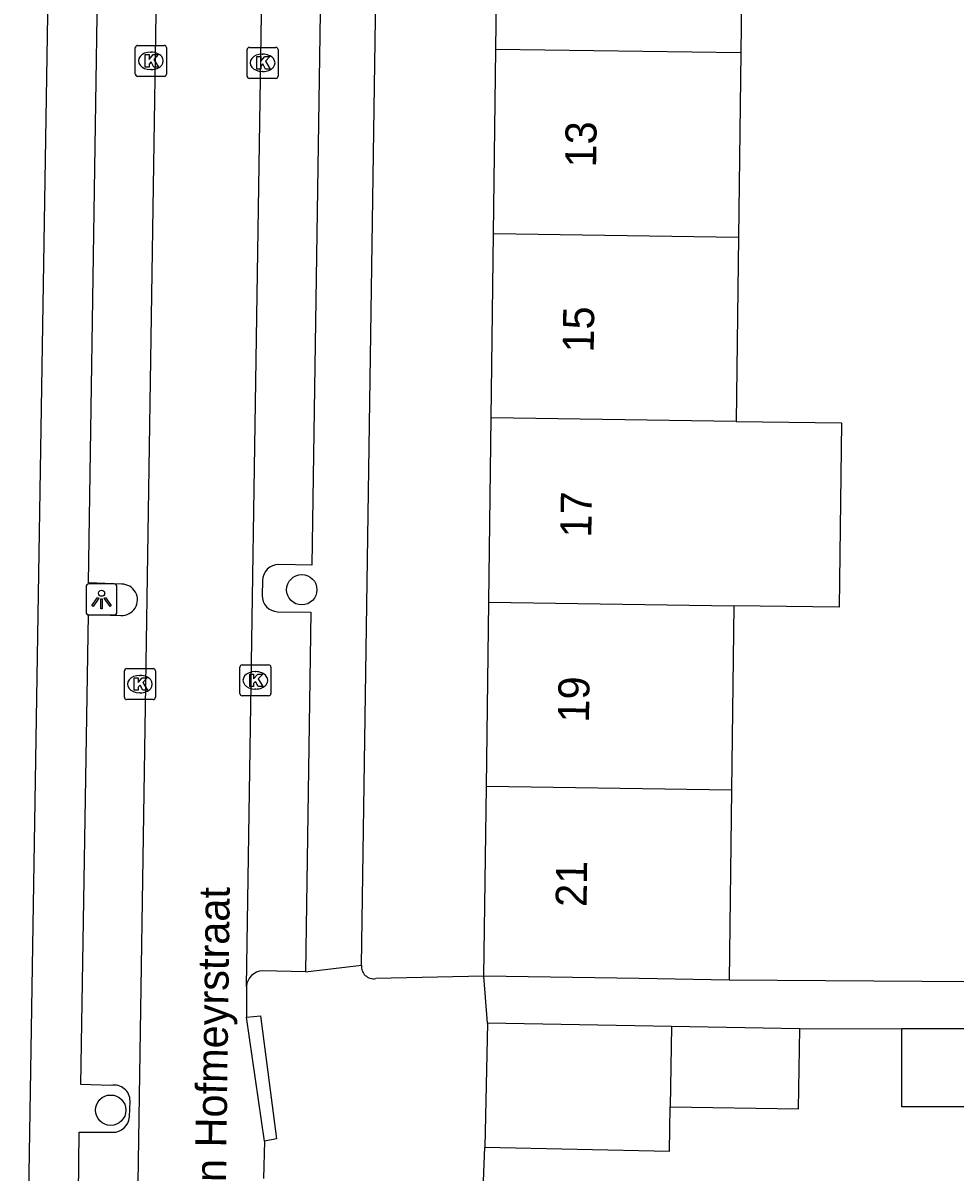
# Model space of a CAD drawing. Extents: x 163686 to 164493, y 382719 to 383870.
# Drawn here: x 164191.39 to 164221.42, y 383459.58 to 383496.63 of the extents above; entities that cross this region are included whole.
import ezdxf

# ---------------------------------------------------------------- set-up
doc = ezdxf.new("R2010")
doc.units = 0
for name, color, linetype in [('IMGEO_Boom', 7, 'Continuous'), ('IMGEO_Kolk', 7, 'Continuous'), ('IMGEO_Lichtpunt', 7, 'Continuous'), ('IMGEO_Openbare_ruimte_label', 7, 'Continuous'), ('IMGEO_Pand', 7, 'Continuous'), ('IMGEO_Pand_nummerreeks', 7, 'Continuous'), ('IMGEO_Rijbaan_lokaal_open', 7, 'Continuous'), ('IMGEO_Voetpad_open', 7, 'Continuous')]:
    doc.layers.add(name, color=color, linetype=linetype)

msp = doc.modelspace()

# ---------------------------------------------------------------- linework, layer by layer
at = {"layer": 'IMGEO_Boom'}
for centre in [(164200.37, 383478.355), (164194.213, 383461.577)]:
    msp.add_circle(centre, 0.489, dxfattribs=at)
at = {"layer": 'IMGEO_Kolk'}
for p, q in [((164195.006, 383494.98), (164195.006, 383495.832)), ((164195.081, 383495.906), (164195.933, 383495.906)), ((164196.007, 383495.832), (164196.007, 383494.98)), ((164198.605, 383494.916), (164198.605, 383495.768)), ((164198.68, 383495.842), (164199.532, 383495.842)), ((164199.606, 383495.768), (164199.606, 383494.916)), ((164195.494, 383495.686), (164195.519, 383495.686)), ((164199.093, 383495.622), (164199.118, 383495.622)), ((164195.517, 383495.126), (164195.492, 383495.126)), ((164199.116, 383495.062), (164199.091, 383495.062)), ((164195.933, 383494.906), (164195.081, 383494.906)), ((164199.532, 383494.842), (164198.68, 383494.842)), ((164194.652, 383474.887), (164194.652, 383475.739)), ((164194.727, 383475.813), (164195.579, 383475.813)), ((164195.653, 383475.739), (164195.653, 383474.887)), ((164198.375, 383475.009), (164198.375, 383475.861)), ((164198.45, 383475.935), (164199.302, 383475.935)), ((164199.376, 383475.861), (164199.376, 383475.009)), ((164195.14, 383475.593), (164195.165, 383475.593)), ((164198.863, 383475.715), (164198.888, 383475.715)), ((164195.163, 383475.033), (164195.138, 383475.033)), ((164198.886, 383475.155), (164198.861, 383475.155)), ((164195.579, 383474.813), (164194.727, 383474.813)), ((164199.302, 383474.935), (164198.45, 383474.935))]:
    msp.add_line(p, q, dxfattribs=at)
for points in [[(164195.006, 383494.98), (164195.006, 383495.832)], [(164195.081, 383495.906), (164195.933, 383495.906)], [(164196.007, 383495.832), (164196.007, 383494.98)], [(164198.605, 383494.916), (164198.605, 383495.768)], [(164198.68, 383495.842), (164199.532, 383495.842)], [(164199.606, 383495.768), (164199.606, 383494.916)], [(164195.327, 383495.606), (164195.45, 383495.606), (164195.45, 383495.455), (164195.58, 383495.606), (164195.744, 383495.606), (164195.598, 383495.455), (164195.751, 383495.206), (164195.599, 383495.206), (164195.514, 383495.37), (164195.45, 383495.303), (164195.45, 383495.206), (164195.327, 383495.206), (164195.327, 383495.606)], [(164198.926, 383495.542), (164199.049, 383495.542), (164199.049, 383495.391), (164199.179, 383495.542), (164199.343, 383495.542), (164199.197, 383495.391), (164199.35, 383495.142), (164199.198, 383495.142), (164199.113, 383495.306), (164199.049, 383495.239), (164199.049, 383495.142), (164198.926, 383495.142), (164198.926, 383495.542)], [(164195.933, 383494.906), (164195.081, 383494.906)], [(164199.532, 383494.842), (164198.68, 383494.842)], [(164194.652, 383474.887), (164194.652, 383475.739)], [(164194.727, 383475.813), (164195.579, 383475.813)], [(164195.653, 383475.739), (164195.653, 383474.887)], [(164198.375, 383475.009), (164198.375, 383475.861)], [(164198.45, 383475.935), (164199.302, 383475.935)], [(164199.376, 383475.861), (164199.376, 383475.009)], [(164194.973, 383475.513), (164195.096, 383475.513), (164195.096, 383475.362), (164195.226, 383475.513), (164195.39, 383475.513), (164195.244, 383475.362), (164195.397, 383475.113), (164195.245, 383475.113), (164195.16, 383475.277), (164195.096, 383475.21), (164195.096, 383475.113), (164194.973, 383475.113), (164194.973, 383475.513)], [(164198.696, 383475.635), (164198.819, 383475.635), (164198.819, 383475.484), (164198.949, 383475.635), (164199.113, 383475.635), (164198.967, 383475.484), (164199.12, 383475.235), (164198.968, 383475.235), (164198.883, 383475.399), (164198.819, 383475.332), (164198.819, 383475.235), (164198.696, 383475.235), (164198.696, 383475.635)], [(164195.579, 383474.813), (164194.727, 383474.813)], [(164199.302, 383474.935), (164198.45, 383474.935)]]:
    msp.add_lwpolyline(points, dxfattribs=at)
for centre, start, end in [((164195.083, 383495.83), 91.552, 178.448), ((164195.083, 383495.83), 91.552, 178.448), ((164195.931, 383495.83), 1.552, 88.448), ((164195.931, 383495.83), 1.552, 88.448), ((164198.682, 383495.766), 91.552, 178.448), ((164198.682, 383495.766), 91.552, 178.448), ((164199.53, 383495.766), 1.552, 88.448), ((164199.53, 383495.766), 1.552, 88.448), ((164195.083, 383494.982), 181.552, 268.448), ((164195.083, 383494.982), 181.552, 268.448), ((164195.931, 383494.982), 271.552, 358.448), ((164195.931, 383494.982), 271.552, 358.448), ((164198.682, 383494.918), 181.552, 268.448), ((164198.682, 383494.918), 181.552, 268.448), ((164199.53, 383494.918), 271.552, 358.448), ((164199.53, 383494.918), 271.552, 358.448), ((164194.729, 383475.737), 91.552, 178.448), ((164194.729, 383475.737), 91.552, 178.448), ((164195.577, 383475.737), 1.552, 88.448), ((164195.577, 383475.737), 1.552, 88.448), ((164198.452, 383475.859), 91.552, 178.448), ((164198.452, 383475.859), 91.552, 178.448), ((164199.3, 383475.859), 1.552, 88.448), ((164199.3, 383475.859), 1.552, 88.448), ((164198.452, 383475.011), 181.552, 268.448), ((164198.452, 383475.011), 181.552, 268.448), ((164199.3, 383475.011), 271.552, 358.448), ((164199.3, 383475.011), 271.552, 358.448), ((164194.729, 383474.889), 181.552, 268.448), ((164194.729, 383474.889), 181.552, 268.448), ((164195.577, 383474.889), 271.552, 358.448), ((164195.577, 383474.889), 271.552, 358.448)]:
    msp.add_arc(centre, 0.0765, start, end, dxfattribs=at)
for centre, major_axis, ratio, start_param, end_param in [((164195.493, 383495.406), (-0.387, 0.002), 0.722429, 4.712389, 7.853982), ((164195.518, 383495.406), (-0.39, 0.002), 0.717154, 1.570796, 4.712389), ((164199.092, 383495.342), (-0.387, 0.002), 0.722429, 4.712389, 7.853982), ((164199.117, 383495.342), (-0.39, 0.002), 0.717154, 1.570796, 4.712389), ((164198.862, 383475.435), (-0.387, 0.002), 0.722429, 4.712389, 7.853982), ((164195.139, 383475.313), (-0.387, 0.002), 0.722429, 4.712389, 7.853982), ((164195.164, 383475.313), (-0.39, 0.002), 0.717154, 1.570796, 4.712389), ((164198.887, 383475.435), (-0.39, 0.002), 0.717154, 1.570796, 4.712389)]:
    msp.add_ellipse(centre, major_axis=major_axis, ratio=ratio, start_param=start_param, end_param=end_param, dxfattribs=at)
at = {"layer": 'IMGEO_Lichtpunt'}
for p, q in [((164193.418, 383478.446), (164193.418, 383477.639)), ((164193.418, 383478.446), (164193.418, 383477.639)), ((164194.32, 383478.541), (164193.512, 383478.541)), ((164194.32, 383478.541), (164193.512, 383478.541)), ((164194.414, 383477.639), (164194.414, 383478.446)), ((164194.414, 383477.639), (164194.414, 383478.446)), ((164193.512, 383477.545), (164194.32, 383477.545)), ((164193.512, 383477.545), (164194.32, 383477.545))]:
    msp.add_line(p, q, dxfattribs=at)
for points in [[(164193.792, 383478.11), (164193.831, 383478.082), (164193.643, 383477.82), (164193.605, 383477.847), (164193.792, 383478.11)], [(164193.894, 383478.062), (164193.941, 383478.062), (164193.941, 383477.74), (164193.894, 383477.74), (164193.894, 383478.062)], [(164194.004, 383478.082), (164194.042, 383478.109), (164194.229, 383477.847), (164194.19, 383477.819), (164194.004, 383478.082)]]:
    msp.add_lwpolyline(points, dxfattribs=at)
msp.add_circle((164193.917, 383478.244), 0.0994, dxfattribs=at)
for centre, start, end in [((164193.512, 383478.446), 90, 180), ((164193.512, 383478.446), 90, 180), ((164194.32, 383478.446), 0, 90), ((164194.32, 383478.446), 0, 90), ((164193.512, 383477.639), 180, 270), ((164193.512, 383477.639), 180, 270), ((164194.32, 383477.639), 270, 0), ((164194.32, 383477.639), 270, 360)]:
    msp.add_arc(centre, 0.0946, start, end, dxfattribs=at)
at = {"layer": 'IMGEO_Pand'}
for points in [[(164206.621, 383495.776), (164206.675, 383500), (164206.697, 383501.724)], [(164214.596, 383501.601), (164214.576, 383500), (164214.521, 383495.661)], [(164206.545, 383489.835), (164206.621, 383495.776)], [(164214.521, 383495.661), (164206.621, 383495.776)], [(164214.521, 383495.661), (164214.445, 383489.72)], [(164206.47, 383483.893), (164206.545, 383489.835)], [(164206.545, 383489.835), (164214.445, 383489.72)], [(164214.445, 383489.72), (164214.369, 383483.778)], [(164206.394, 383477.952), (164206.47, 383483.893)], [(164214.369, 383483.778), (164206.47, 383483.893)], [(164214.369, 383483.778), (164217.76, 383483.735), (164217.685, 383477.794), (164214.294, 383477.837)], [(164206.318, 383472.01), (164206.394, 383477.952)], [(164206.394, 383477.952), (164214.294, 383477.837)], [(164214.294, 383477.837), (164214.218, 383471.896)], [(164206.24, 383465.895), (164206.318, 383472.01)], [(164214.218, 383471.896), (164206.318, 383472.01)], [(164214.218, 383471.896), (164214.14, 383465.772)], [(164214.14, 383465.772), (164211.24, 383465.817), (164206.24, 383465.895)], [(164206.355, 383464.385), (164206.268, 383460.383)], [(164212.28, 383464.273), (164206.355, 383464.385)], [(164212.28, 383464.273), (164212.24, 383461.681)], [(164216.424, 383464.195), (164212.28, 383464.273)], [(164212.24, 383461.681), (164216.375, 383461.617), (164216.424, 383464.195)], [(164219.711, 383464.213), (164224.14, 383464.213)], [(164224.102, 383461.687), (164219.711, 383461.687), (164219.711, 383464.213)], [(164206.268, 383460.383), (164212.218, 383460.254), (164212.24, 383461.681)]]:
    msp.add_lwpolyline(points, dxfattribs=at)
at = {"layer": 'IMGEO_Rijbaan_lokaal_open'}
for points in [[(164196.069, 383522.793), (164194.923, 383448.752)], [(164198.585, 383465.567), (164199.471, 383522.704)], [(164198.585, 383465.567), (164198.587, 383464.574)], [(164199.173, 383460.573), (164198.587, 383464.574)], [(164199.173, 383460.573), (164199.141, 383459.374)]]:
    msp.add_lwpolyline(points, dxfattribs=at)
at = {"layer": 'IMGEO_Voetpad_open'}
for points in [[(164192.612, 383524.252), (164191.386, 383447.517)], [(164202.293, 383466.252), (164203.121, 383522.202)], [(164194.568, 383478.536), (164193.494, 383478.576), (164193.872, 383503.195), (164194.926, 383503.172)], [(164200.011, 383503.433), (164201.056, 383503.383), (164200.695, 383479.149), (164199.626, 383479.168)], [(164199.107, 383478.65), (164199.094, 383478.175)], [(164199.592, 383477.647), (164200.664, 383477.637), (164200.495, 383466.036)], [(164194.229, 383462.376), (164193.246, 383462.406), (164193.493, 383477.558), (164194.544, 383477.529)], [(164235.521, 383468.312), (164235.907, 383465.619), (164214.14, 383465.772)], [(164200.495, 383466.036), (164202.293, 383466.252)], [(164200.495, 383466.036), (164199.109, 383466.067)], [(164206.24, 383465.895), (164202.751, 383465.821)], [(164206.355, 383464.385), (164206.24, 383465.895)], [(164198.587, 383464.574), (164199.035, 383464.618), (164199.557, 383460.655), (164199.173, 383460.573)], [(164216.424, 383464.195), (164219.711, 383464.213)], [(164194.815, 383461.36), (164194.837, 383461.877)], [(164194.923, 383448.752), (164194.428, 383448.884), (164193.07, 383448.862), (164193.2, 383460.864), (164194.274, 383460.865)], [(164206.057, 383454.918), (164206.268, 383460.383)]]:
    msp.add_lwpolyline(points, dxfattribs=at)
for centre, radius, start, end in [((164199.626, 383478.649), 0.519, 89.9957, 179.8938), ((164194.571, 383478.032), 0.504, 266.8974, 90.372), ((164199.611, 383478.164), 0.518, 178.8018, 267.8485), ((164202.685, 383466.209), 0.394, 173.7593, 279.7199), ((164199.126, 383465.525), 0.542, 91.7651, 175.5496), ((164194.322, 383461.869), 0.516, 0.9086, 100.3384), ((164194.283, 383461.399), 0.534, 269.0851, 355.8302)]:
    msp.add_arc(centre, radius, start, end, dxfattribs=at)

# ---------------------------------------------------------------- texts
at = {"layer": 'IMGEO_Openbare_ruimte_label'}
msp.add_text('Jan Hofmeyrstraat', height=1, rotation=89.2552, dxfattribs=at).set_placement((164197.908, 383457.842))
at = {"layer": 'IMGEO_Pand_nummerreeks'}
for s, rotation, p in [('13', 89.2685, (164209.854, 383491.964)), ('15', 89.2685, (164209.777, 383485.998)), ('17', 89.2668, (164209.701, 383480.033)), ('19', 89.2685, (164209.625, 383474.067)), ('21', 89.2685, (164209.549, 383468.123))]:
    msp.add_text(s, height=1, rotation=rotation, dxfattribs=at).set_placement(p)

doc.saveas('drawing.dxf')
